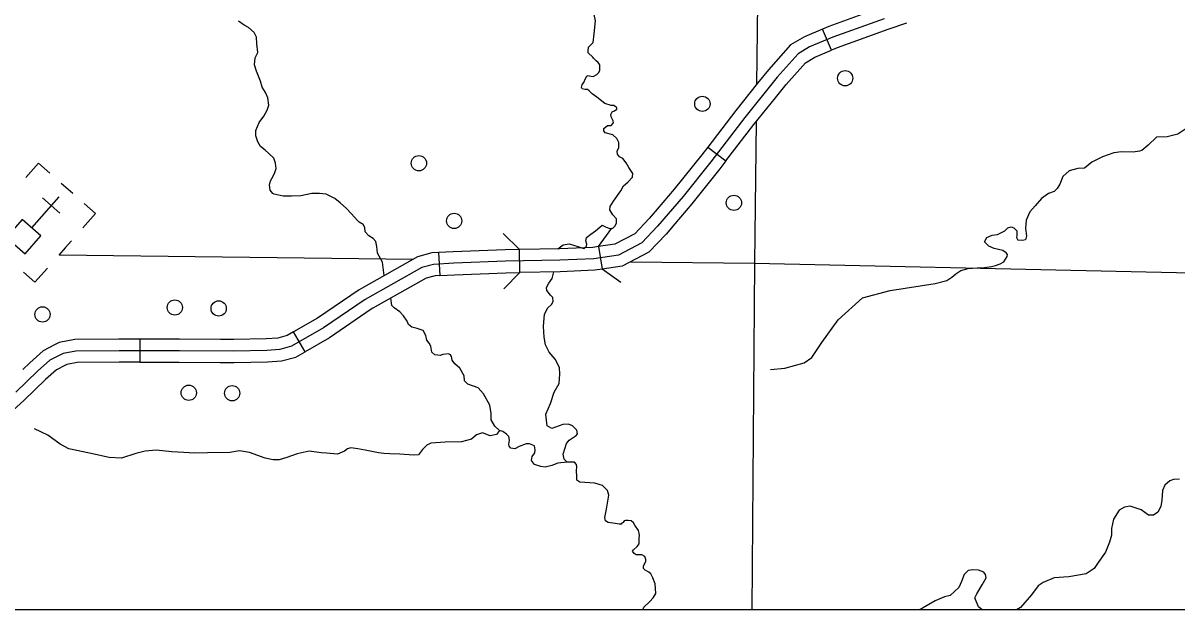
# Model space of a CAD drawing. Extents: x 1369979 to 1371646, y 379997 to 381064.
# Drawn here: x 1370735.9 to 1370824.5, y 380146.4 to 380191.4 of the extents above; entities that cross this region are included whole.
import ezdxf

# ---------------------------------------------------------------- set-up
doc = ezdxf.new("R2010")
doc.units = 0
doc.layers.add('R_Border Notes', color=7, linetype='Continuous')
doc.layers.add('R_No Plot', color=7, linetype='Continuous')

msp = doc.modelspace()

# ---------------------------------------------------------------- linework, layer by layer
at = {"layer": 'R_Border Notes'}
for p, q in [((1370797.935, 380189.351), (1370797.253, 380190.971)), ((1370788.45, 380181.921), (1370789.845, 380180.852)), ((1370739.709, 380178.354), (1370738.831, 380179.129)), ((1370738.637, 380178.089), (1370736.549, 380175.724)), ((1370737.397, 380178.012), (1370738.714, 380176.848)), ((1370739.134, 380174.171), (1370738.642, 380173.615)), ((1370739.134, 380174.171), (1370739.612, 380174.712)), ((1370780.066, 380174.276), (1370780.345, 380172.54)), ((1370767.791, 380173.816), (1370767.879, 380172.06)), ((1370774.03, 380172.295), (1370774.03, 380172.295)), ((1370744.849, 380167.165), (1370744.849, 380165.407)), ((1370757.538, 380166.203), (1370756.662, 380167.727))]:
    msp.add_line(p, q, dxfattribs=at)
for points in [[(1370792.765, 380234.537), (1370792.199, 380186.712)], [(1370779.632, 380188.827), (1370779.28, 380189.145), (1370779.28, 380189.308), (1370779.294, 380189.574), (1370779.664, 380189.944), (1370779.738, 380190.595), (1370779.841, 380191.601), (1370779.738, 380192.089), (1370779.738, 380192.563), (1370780.004, 380193.244), (1370780.211, 380193.791), (1370780.24, 380194.338), (1370780.063, 380194.797), (1370779.945, 380195.049), (1370779.442, 380195.389), (1370779.043, 380195.552), (1370778.851, 380195.566), (1370778.555, 380195.552), (1370778.348, 380195.522), (1370778.023, 380195.566), (1370777.875, 380195.611), (1370777.772, 380195.729), (1370777.742, 380195.877)], [(1370803.123, 380193.092), (1370801.691, 380192.59), (1370797.736, 380191.174), (1370797.253, 380190.971)], [(1370801.984, 380191.761), (1370798.055, 380190.355), (1370796.259, 380189.599), (1370795.374, 380189.078), (1370793.787, 380187.281), (1370791.288, 380184.181), (1370788.686, 380180.784), (1370786.552, 380178.126), (1370784.6, 380175.834), (1370783.377, 380174.557), (1370781.607, 380173.62), (1370779.707, 380173.333), (1370777.104, 380173.229), (1370772.914, 380173.151), (1370768.959, 380172.994), (1370767.397, 380172.916), (1370766.512, 380172.682), (1370762.156, 380170.22), (1370758.955, 380168.032), (1370756.508, 380166.625), (1370755.597, 380166.39), (1370754.608, 380166.312), (1370752.084, 380166.26), (1370747.894, 380166.286), (1370743.261, 380166.286), (1370739.956, 380166.26), (1370738.967, 380166.078), (1370737.952, 380165.557), (1370737.015, 380164.723), (1370735.35, 380163.109)], [(1370753.906, 380189.169), (1370753.847, 380189.839), (1370753.802, 380190.342), (1370753.625, 380190.712), (1370753.211, 380191.097), (1370752.871, 380191.26), (1370752.428, 380191.57)], [(1370797.253, 380190.971), (1370795.864, 380190.386), (1370794.808, 380189.765), (1370793.115, 380187.848), (1370792.278, 380186.809)], [(1370803.704, 380191.433), (1370802.278, 380190.933), (1370798.373, 380189.535), (1370797.935, 380189.351)], [(1370754.749, 380185.121), (1370754.689, 380185.707), (1370754.512, 380186.092), (1370754.261, 380186.506), (1370754.128, 380186.979), (1370753.803, 380187.734), (1370753.669, 380188.237), (1370753.699, 380188.755), (1370753.906, 380189.169)], [(1370793.646, 380185.706), (1370794.458, 380186.714), (1370795.94, 380188.392), (1370796.654, 380188.812), (1370797.935, 380189.351)], [(1370781.29, 380184.705), (1370781.467, 380184.834), (1370781.482, 380184.923), (1370781.423, 380184.982), (1370781.245, 380185.1), (1370781.039, 380185.1), (1370780.536, 380185.263), (1370779.93, 380185.751), (1370779.575, 380186.003), (1370779.353, 380186.24), (1370779.22, 380186.328), (1370779.028, 380186.343), (1370778.821, 380186.387), (1370778.747, 380186.491), (1370778.807, 380186.698), (1370778.954, 380186.92), (1370779.043, 380187.127), (1370779.161, 380187.349), (1370779.28, 380187.408), (1370779.353, 380187.394), (1370779.664, 380187.334), (1370779.945, 380187.497), (1370780.078, 380187.645), (1370780.152, 380187.808), (1370780.152, 380188.03), (1370780.152, 380188.222), (1370780.048, 380188.414), (1370779.886, 380188.533), (1370779.679, 380188.74), (1370779.632, 380188.827)], [(1370792.278, 380186.809), (1370790.597, 380184.724), (1370788.45, 380181.921)], [(1370789.845, 380180.852), (1370791.979, 380183.638), (1370793.646, 380185.706)], [(1370755.853, 380178.157), (1370755.162, 380178.301), (1370755.074, 380178.36), (1370754.852, 380178.597), (1370754.822, 380178.981), (1370754.896, 380179.322), (1370755.103, 380179.691), (1370755.222, 380179.958), (1370755.325, 380180.283), (1370755.281, 380180.683), (1370755.148, 380181.067), (1370754.734, 380181.437), (1370754.468, 380181.674), (1370754.113, 380181.955), (1370753.906, 380182.31), (1370753.758, 380182.769), (1370753.773, 380183.183), (1370754.024, 380183.79), (1370754.379, 380184.293), (1370754.63, 380184.737), (1370754.749, 380185.121)], [(1370781.975, 380178.939), (1370782.325, 380179.216), (1370782.679, 380179.601), (1370782.694, 380179.897), (1370782.398, 380180.341), (1370782.177, 380180.696), (1370781.94, 380181.036), (1370781.674, 380181.169), (1370781.526, 380181.376), (1370781.497, 380181.613), (1370781.615, 380181.879), (1370781.615, 380182.264), (1370781.482, 380182.575), (1370781.172, 380182.856), (1370780.566, 380183.004), (1370780.462, 380183.167), (1370780.477, 380183.329), (1370780.743, 380183.566), (1370781.039, 380183.581), (1370781.201, 380183.773), (1370781.186, 380183.921), (1370781.039, 380184.247), (1370781.009, 380184.424), (1370781.112, 380184.617), (1370781.29, 380184.705)], [(1370792.165, 380183.869), (1370792.037, 380173.006)], [(1370829.478, 380182.234), (1370828.703, 380182.908), (1370828.141, 380183.352), (1370827.652, 380183.663), (1370827.223, 380183.93), (1370826.661, 380183.959), (1370826.188, 380183.915), (1370825.774, 380183.707), (1370825.137, 380183.308), (1370824.516, 380182.908), (1370823.717, 380182.701), (1370822.889, 380182.686)], [(1370822.889, 380182.686), (1370822.257, 380182.067), (1370821.754, 380181.652), (1370821.591, 380181.608), (1370821.088, 380181.534), (1370820.201, 380181.548), (1370819.624, 380181.474), (1370818.751, 380181.178), (1370817.937, 380180.749), (1370817.36, 380180.305), (1370816.842, 380180.275), (1370816.177, 380180.097), (1370815.703, 380179.668), (1370815.481, 380179.061), (1370815.259, 380178.735), (1370815.023, 380178.498), (1370814.594, 380178.365), (1370814.061, 380177.98), (1370813.588, 380177.417), (1370813.174, 380176.943), (1370812.878, 380176.307), (1370812.833, 380175.655), (1370812.922, 380175.092), (1370812.833, 380174.796), (1370812.611, 380174.737), (1370812.242, 380174.764)], [(1370788.45, 380181.921), (1370787.994, 380181.326), (1370785.874, 380178.687), (1370784.573, 380177.158)], [(1370737.948, 380179.909), (1370737.07, 380180.685), (1370736.1, 380179.587)], [(1370789.845, 380180.852), (1370789.377, 380180.241), (1370787.229, 380177.566), (1370785.911, 380176.019)], [(1370776.937, 380174.102), (1370777.361, 380174.417), (1370777.804, 380174.491), (1370778.47, 380174.284), (1370778.928, 380174.136), (1370779.15, 380174.298), (1370779.179, 380174.461), (1370779.09, 380174.728), (1370779.135, 380174.964), (1370779.475, 380175.231), (1370779.844, 380175.482), (1370780.169, 380175.778), (1370780.347, 380175.911), (1370780.642, 380175.778), (1370780.938, 380175.674), (1370781.175, 380175.704), (1370781.352, 380175.882), (1370781.455, 380176.103), (1370781.441, 380176.399), (1370781.175, 380176.725), (1370780.938, 380177.095), (1370780.953, 380177.346), (1370781.204, 380177.761), (1370781.766, 380178.559)], [(1370781.766, 380178.559), (1370781.975, 380178.939)], [(1370740.583, 380177.582), (1370741.461, 380176.806), (1370740.492, 380175.708)], [(1370761.558, 380176.293), (1370761.071, 380176.811), (1370760.716, 380177.21), (1370760.228, 380177.625), (1370759.814, 380177.98), (1370759.164, 380178.305), (1370758.646, 380178.35), (1370758.055, 380178.364), (1370757.227, 380178.172), (1370756.488, 380178.142), (1370755.853, 380178.157)], [(1370784.573, 380177.158), (1370783.947, 380176.423), (1370782.84, 380175.268), (1370781.328, 380174.466), (1370780.066, 380174.276)], [(1370763.603, 380172.047), (1370763.48, 380173.074), (1370763.096, 380173.784), (1370763.051, 380174.272), (1370762.977, 380174.657), (1370762.77, 380174.908), (1370762.431, 380175.115), (1370762.164, 380175.411), (1370762.135, 380175.752), (1370762.002, 380175.973), (1370761.706, 380176.151), (1370761.558, 380176.293)], [(1370785.911, 380176.019), (1370785.252, 380175.244), (1370783.913, 380173.847), (1370781.886, 380172.773), (1370780.345, 380172.54)], [(1370811.107, 380173.988), (1370810.425, 380174.13), (1370810.025, 380174.307), (1370809.833, 380174.485), (1370809.7, 380174.633), (1370809.877, 380174.974), (1370810.277, 380175.166), (1370810.676, 380175.211), (1370811.238, 380175.477), (1370811.49, 380175.714), (1370811.741, 380175.788), (1370811.949, 380175.714), (1370812.17, 380175.477), (1370812.17, 380175.137), (1370812.141, 380174.974), (1370812.242, 380174.764)], [(1370772.738, 380175.275), (1370774.001, 380174.052)], [(1370780.066, 380174.276), (1370781.096, 380175.7)], [(1370774.03, 380172.295), (1370774.001, 380174.05), (1370772.889, 380174.029), (1370768.919, 380173.872), (1370767.791, 380173.816)], [(1370774.019, 380174.05), (1370774.001, 380174.05)], [(1370780.066, 380174.276), (1370779.624, 380174.209), (1370777.079, 380174.107), (1370774.019, 380174.05)], [(1370806.794, 380171.682), (1370807.186, 380171.929), (1370807.497, 380172.196), (1370807.882, 380172.433), (1370808.444, 380172.596), (1370809.124, 380172.655), (1370809.687, 380172.685), (1370810.219, 380172.759), (1370810.53, 380172.818), (1370810.885, 380172.966), (1370811.166, 380173.114), (1370811.432, 380173.514), (1370811.447, 380173.677), (1370811.358, 380173.81), (1370811.107, 380173.988)], [(1370738.66, 380173.635), (1370765.845, 380173.314)], [(1370767.791, 380173.816), (1370767.261, 380173.789), (1370766.178, 380173.502), (1370761.872, 380171.069)], [(1370782.537, 380173.118), (1370792.037, 380173.006)], [(1370735.929, 380172.312), (1370736.807, 380171.536), (1370737.777, 380172.634)], [(1370767.879, 380172.06), (1370768.998, 380172.116), (1370772.94, 380172.272), (1370774.03, 380172.295)], [(1370774.03, 380172.295), (1370772.807, 380171.032)], [(1370780.345, 380172.54), (1370779.79, 380172.457), (1370777.13, 380172.35), (1370774.03, 380172.295)], [(1370775.986, 380166.74), (1370775.898, 380167.337), (1370775.853, 380168.136), (1370775.912, 380169.098), (1370776.178, 380169.571), (1370776.459, 380169.838), (1370776.578, 380170.06), (1370776.548, 380170.37), (1370776.385, 380170.548), (1370776.105, 380170.918), (1370776.075, 380171.14), (1370776.252, 380171.48), (1370776.504, 380171.835), (1370776.637, 380172.341)], [(1370781.769, 380171.51), (1370780.345, 380172.54)], [(1370792.037, 380173.006), (1370791.835, 380146.391)], [(1370792.037, 380173.006), (1370847.558, 380171.779)], [(1370767.879, 380172.06), (1370767.533, 380172.043), (1370766.846, 380171.861), (1370762.736, 380169.539)], [(1370793.273, 380164.841), (1370794.368, 380164.959), (1370795.847, 380165.344), (1370796.439, 380165.759), (1370797.208, 380166.914), (1370798.451, 380168.661), (1370800.315, 380170.349), (1370802.445, 380170.912), (1370805.907, 380171.445), (1370806.794, 380171.682)], [(1370761.872, 380171.069), (1370761.691, 380170.967), (1370758.487, 380168.776), (1370756.662, 380167.727)], [(1370762.736, 380169.539), (1370762.621, 380169.473), (1370759.422, 380167.287), (1370757.538, 380166.203)], [(1370768.547, 380166.046), (1370768.118, 380165.993), (1370767.912, 380165.919), (1370767.512, 380165.963), (1370767.261, 380166.185), (1370767.187, 380166.629), (1370767.069, 380166.866), (1370766.892, 380167.102), (1370766.803, 380167.457), (1370766.611, 380167.827), (1370766.153, 380167.99), (1370765.724, 380168.094), (1370765.473, 380168.301), (1370765.369, 380168.552), (1370765.103, 380168.952), (1370764.807, 380169.277), (1370764.379, 380169.588), (1370764.201, 380169.751), (1370764.133, 380170.328)], [(1370744.849, 380167.165), (1370743.258, 380167.165), (1370739.873, 380167.138), (1370738.681, 380166.919), (1370738.309, 380166.728)], [(1370751.042, 380167.146), (1370747.897, 380167.165), (1370744.849, 380167.165)], [(1370756.662, 380167.727), (1370756.174, 380167.446), (1370755.452, 380167.261), (1370754.565, 380167.19), (1370752.078, 380167.139), (1370751.042, 380167.146)], [(1370756.662, 380167.727), (1370756.174, 380167.446), (1370755.452, 380167.261), (1370754.565, 380167.19), (1370752.078, 380167.139), (1370751.042, 380167.146)], [(1370738.309, 380166.728), (1370737.452, 380166.288), (1370736.417, 380165.367), (1370735.869, 380164.836)], [(1370751.031, 380165.388), (1370752.09, 380165.381), (1370754.652, 380165.434), (1370755.743, 380165.52), (1370756.843, 380165.803), (1370757.538, 380166.203)], [(1370772.463, 380160.158), (1370772.095, 380160.483), (1370771.829, 380160.986), (1370771.814, 380161.46), (1370771.725, 380162.111), (1370771.237, 380162.969), (1370770.838, 380163.427), (1370770.025, 380163.708), (1370769.774, 380163.975), (1370769.759, 380164.359), (1370769.419, 380164.936), (1370769.035, 380165.291), (1370768.828, 380165.573), (1370768.784, 380165.854), (1370768.695, 380165.972), (1370768.547, 380166.046)], [(1370778.215, 380157.738), (1370777.657, 380157.73), (1370777.42, 380157.966), (1370777.361, 380158.336), (1370777.612, 380159.165), (1370777.819, 380159.431), (1370778.337, 380159.786), (1370778.44, 380159.919), (1370778.396, 380160.2), (1370778.056, 380160.526), (1370777.76, 380160.644), (1370777.331, 380160.629), (1370776.755, 380160.407), (1370776.474, 380160.319), (1370776.134, 380160.526), (1370776.105, 380160.718), (1370776.016, 380161.428), (1370776.371, 380162.227), (1370776.666, 380163.1), (1370777.036, 380163.766), (1370777.095, 380164.491), (1370777.065, 380165.009), (1370776.74, 380165.63), (1370776.282, 380166.163), (1370775.986, 380166.74)], [(1370739.112, 380165.164), (1370738.453, 380164.826), (1370737.614, 380164.079), (1370735.951, 380162.468), (1370735.131, 380161.723), (1370734.713, 380161.285)], [(1370744.849, 380165.407), (1370743.265, 380165.407), (1370740.04, 380165.382), (1370739.254, 380165.237), (1370739.112, 380165.164)], [(1370744.849, 380165.407), (1370747.891, 380165.407), (1370751.031, 380165.388)], [(1370744.564, 380158.397), (1370743.448, 380158.027), (1370742.517, 380158.101), (1370740.995, 380158.427), (1370739.398, 380158.752), (1370738.733, 380159.122), (1370737.802, 380159.802), (1370736.767, 380160.291)], [(1370772.463, 380160.158), (1370772.226, 380159.862), (1370771.753, 380159.758), (1370771.147, 380159.995), (1370770.689, 380159.832), (1370770.305, 380159.492), (1370769.551, 380159.299), (1370768.294, 380159.27), (1370767.186, 380159.196), (1370766.875, 380159.033), (1370766.55, 380158.708), (1370766.255, 380158.293), (1370765.9, 380158.264), (1370764.81, 380158.338), (1370764.057, 380158.382), (1370763.584, 380158.397), (1370763.184, 380158.441), (1370762.785, 380158.515), (1370762.15, 380158.663), (1370761.603, 380158.767), (1370761.056, 380158.826), (1370760.805, 380158.767), (1370760.568, 380158.574), (1370760.036, 380158.338), (1370759.179, 380158.412), (1370758.78, 380158.456), (1370757.848, 380158.574)], [(1370774.504, 380159.15), (1370773.985, 380158.944), (1370773.645, 380158.767), (1370773.335, 380158.796), (1370773.202, 380158.959), (1370773.172, 380159.122), (1370773.231, 380159.433), (1370773.172, 380159.714), (1370772.995, 380159.891), (1370772.729, 380160.084), (1370772.463, 380160.158)], [(1370777.657, 380157.73), (1370776.942, 380157.647), (1370776.483, 380157.484), (1370775.966, 380157.351), (1370775.626, 380157.395), (1370775.153, 380157.543), (1370774.931, 380157.869), (1370774.961, 380158.179), (1370775.183, 380158.461), (1370775.212, 380158.683), (1370775.138, 380158.978), (1370774.754, 380159.141), (1370774.504, 380159.15)], [(1370757.848, 380158.574), (1370756.936, 380158.367), (1370756.138, 380158.086), (1370755.547, 380157.923), (1370755.103, 380157.909), (1370754.468, 380158.042), (1370753.285, 380158.486), (1370752.517, 380158.604), (1370751.778, 380158.486), (1370750.063, 380158.456), (1370749.043, 380158.427), (1370748.245, 380158.471), (1370747.314, 380158.53), (1370746.116, 380158.663), (1370745.259, 380158.574), (1370744.564, 380158.397)], [(1370780.814, 380153.1), (1370780.595, 380153.226), (1370780.551, 380153.492), (1370780.684, 380154.128), (1370780.846, 380155.194), (1370780.743, 380155.549), (1370780.373, 380155.948), (1370779.782, 380156.126), (1370778.629, 380156.185), (1370778.408, 380156.362), (1370778.393, 380156.629), (1370778.378, 380157.073), (1370778.408, 380157.369), (1370778.378, 380157.561), (1370778.215, 380157.738)], [(1370824.658, 380156.423), (1370824.2, 380156.408), (1370823.919, 380156.305), (1370823.535, 380155.965), (1370823.357, 380155.55), (1370823.298, 380154.81), (1370823.209, 380154.337), (1370822.988, 380153.893), (1370822.648, 380153.671), (1370822.263, 380153.656), (1370821.717, 380154.086), (1370820.859, 380154.367), (1370820.445, 380154.278), (1370820.031, 380154.041), (1370819.588, 380153.346), (1370819.44, 380152.636), (1370819.44, 380152.118), (1370819.278, 380151.585), (1370818.982, 380150.816), (1370818.406, 380150.032), (1370818.095, 380149.573), (1370817.489, 380149.159), (1370816.159, 380148.922), (1370815.035, 380148.848), (1370814.193, 380148.493), (1370813.794, 380148.242), (1370813.306, 380147.546)], [(1370784.243, 380148.847), (1370784.081, 380149.15), (1370783.918, 380149.283), (1370783.637, 380149.431), (1370783.504, 380149.579), (1370783.504, 380149.757), (1370783.593, 380149.919), (1370783.696, 380150.097), (1370783.696, 380150.274), (1370783.608, 380150.481), (1370783.386, 380150.615), (1370782.957, 380150.629), (1370782.809, 380150.718), (1370782.662, 380150.896), (1370782.75, 380151.014), (1370783.031, 380151.266), (1370783.194, 380151.473), (1370783.194, 380151.739), (1370783.194, 380151.931), (1370783.209, 380152.109), (1370783.179, 380152.272), (1370783.135, 380152.479), (1370782.854, 380152.893), (1370782.75, 380153.071), (1370782.558, 380153.233), (1370782.336, 380153.248), (1370782.13, 380153.263), (1370782.026, 380153.219), (1370781.967, 380153.1), (1370781.863, 380153.041), (1370781.804, 380152.967), (1370781.657, 380152.982), (1370781.331, 380153.026), (1370780.814, 380153.1)], [(1370809.112, 380147.629), (1370809.497, 380148.324), (1370809.807, 380148.842), (1370809.763, 380149.109), (1370809.63, 380149.301), (1370809.216, 380149.449), (1370808.802, 380149.464), (1370808.432, 380149.419), (1370808.137, 380149.123), (1370807.915, 380148.561), (1370807.708, 380148.102), (1370807.058, 380147.511), (1370806.614, 380147.407), (1370805.905, 380147.082), (1370804.929, 380146.519), (1370804.674, 380146.391)], [(1370784.467, 380147.653), (1370784.421, 380148.388), (1370784.243, 380148.847)], [(1370783.471, 380146.391), (1370783.549, 380146.598), (1370783.992, 380147.042), (1370784.27, 380147.319), (1370784.467, 380147.653)], [(1370809.505, 380146.391), (1370809.231, 380146.638), (1370808.95, 380147.318), (1370809.112, 380147.629)], [(1370813.306, 380147.546), (1370812.453, 380146.579), (1370812.144, 380146.391)]]:
    msp.add_lwpolyline(points, dxfattribs=at)
msp.add_lwpolyline([(1370736.047, 380173.727), (1370737.257, 380175.098), (1370735.836, 380176.353), (1370734.625, 380174.983)], close=True, dxfattribs=at)
for centre in [(1370798.995, 380187.195), (1370788.034, 380185.234), (1370766.279, 380180.673), (1370790.454, 380177.635), (1370768.986, 380176.25), (1370737.39, 380169.071), (1370747.547, 380169.602), (1370750.912, 380169.533), (1370748.613, 380163.056), (1370751.946, 380163.024)]:
    msp.add_circle(centre, 0.586, dxfattribs=at)
at = {"layer": 'R_No Plot'}
msp.add_lwpolyline([(1370544.495, 380586.867), (1371140.383, 380586.867), (1371140.383, 380146.391), (1370544.495, 380146.391)], close=True, dxfattribs=at)

doc.saveas('drawing.dxf')
